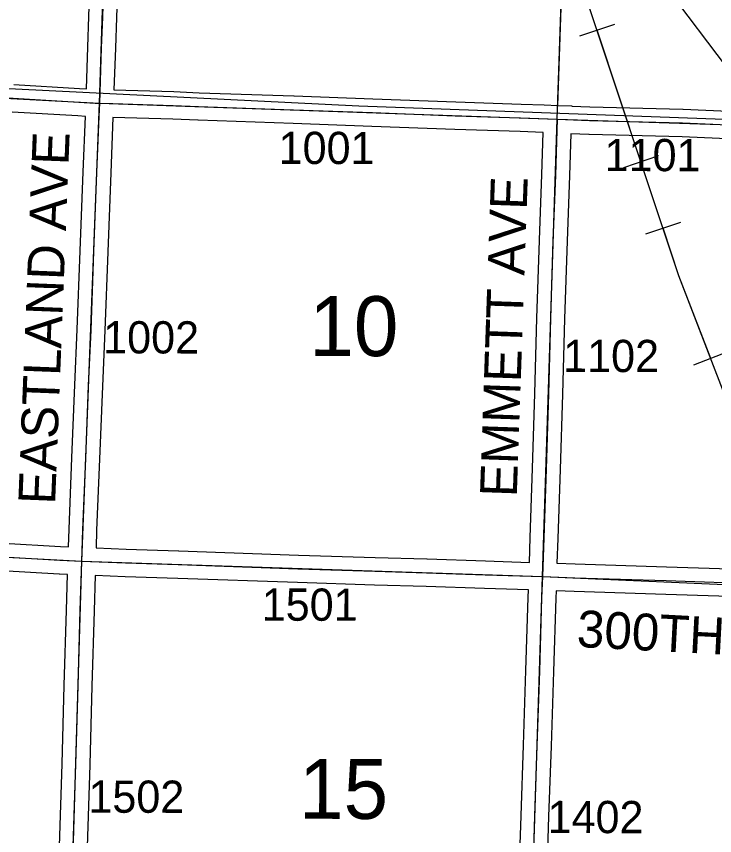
# Model space of a CAD drawing. Extents: x -157.2 to -99.3, y 12.2 to 46.2.
# Drawn here: x -138.133 to -136.617, y 20.323 to 22.102 of the extents above; entities that cross this region are included whole.
import ezdxf

# ---------------------------------------------------------------- set-up
doc = ezdxf.new("R2010")
doc.units = 0
for name, color, linetype in [('tdCoHydroRiver', 7, 'Continuous'), ('tdCoPipe', 7, 'Continuous'), ('tdCoSecRdNmbr', 7, 'Continuous'), ('tdCoSecRdTxt', 7, 'Continuous'), ('tdCoSecRteBand', 7, 'Continuous'), ('tdCoSecRteCL', 7, 'Continuous'), ('tdCoSectLine', 7, 'Continuous'), ('tdCoSectLinePart', 7, 'Continuous'), ('tdCoSectNmbr', 7, 'Continuous'), ('tdCoSurfGravel', 7, 'Continuous')]:
    doc.layers.add(name, color=color, linetype=linetype)

msp = doc.modelspace()

# ---------------------------------------------------------------- linework, layer by layer
at = {"layer": 'tdCoHydroRiver'}
for points in [[(-137.3184, 22.9212), (-136.696, 22.1291), (-136.5293, 21.909), (-136.4972, 21.8748)], [(-139.9196, 22.0213), (-138.8081, 21.9781), (-137.3896, 21.9079), (-136.4972, 21.8748)]]:
    msp.add_lwpolyline(points, dxfattribs=at)
at = {"layer": 'tdCoPipe'}
for p, q in [((-136.8343, 22.0843), (-136.9108, 22.0588)), ((-136.7391, 21.7987), (-136.8154, 21.7732)), ((-136.691, 21.6544), (-136.7675, 21.6289)), ((-136.5882, 21.3735), (-136.6632, 21.3446))]:
    msp.add_line(p, q, dxfattribs=at)
for points in [[(-135.1866, 16.5957), (-135.9454, 19.5928), (-136.6948, 21.5384), (-137.0121, 22.4903), (-136.934, 22.5495), (-137.7242, 24.8933)], [(-136.7773, 21.7859), (-136.8725, 22.0716)], [(-136.6258, 21.3591), (-136.6948, 21.5384), (-136.7293, 21.6417)]]:
    msp.add_lwpolyline(points, dxfattribs=at)
at = {"layer": 'tdCoSecRteBand'}
for points in [[(-137.9815, 21.9447), (-137.9783, 22.0348), (-137.9783, 22.0348), (-137.9783, 22.0349), (-137.9759, 22.1014), (-137.9727, 22.2053), (-137.9727, 22.2054), (-137.9727, 22.2054), (-137.9672, 22.3698), (-137.9631, 22.5327), (-137.963, 22.5329), (-137.963, 22.533), (-137.9566, 22.7009), (-137.9515, 22.8714), (-137.9515, 22.8715), (-137.9515, 22.8716), (-137.9506, 22.8948), (-138.0124, 22.8972), (-138.1918, 22.9029)], [(-137.9127, 22.2035), (-137.9159, 22.0994), (-137.9159, 22.0993), (-137.9159, 22.0992), (-137.9184, 22.0327), (-137.9215, 21.9425), (-137.7918, 21.9386), (-137.7916, 21.9386), (-137.7914, 21.9386), (-137.7368, 21.9361), (-137.5306, 21.9292), (-137.5305, 21.9292), (-137.5304, 21.9292), (-137.3593, 21.9228), (-137.1794, 21.9161), (-137.0376, 21.9115), (-137.0375, 21.9115), (-137.0374, 21.9115), (-136.9872, 21.9095), (-136.9574, 21.9083), (-136.9275, 21.9074), (-136.9275, 21.9071), (-136.9273, 21.9071), (-136.888, 21.9055), (-136.6862, 21.9006), (-136.6859, 21.9006), (-136.6856, 21.9006), (-136.5051, 21.8925)], [(-138.1389, 21.9538), (-137.9962, 21.9455), (-137.9815, 21.9447)], [(-138.0203, 20.9502), (-138.019, 20.9884), (-138.019, 20.9885), (-138.019, 20.9886), (-138.0129, 21.1432), (-138.0129, 21.1432), (-138.0129, 21.1432), (-138.0064, 21.3018), (-138.0064, 21.3018), (-138.0064, 21.3019), (-138.0013, 21.4221), (-137.9951, 21.5927), (-137.9951, 21.5927), (-137.9951, 21.5928), (-137.9884, 21.7641), (-137.9884, 21.7642), (-137.9884, 21.7642), (-137.9835, 21.8847), (-137.9996, 21.8856), (-137.9996, 21.8856), (-137.9997, 21.8856), (-138.1424, 21.8939)], [(-137.0195, 20.9164), (-137.0195, 20.9165), (-137.0176, 20.9704), (-137.0176, 20.9704), (-137.0176, 20.9704), (-137.0125, 21.1201), (-137.0073, 21.2832), (-137.0031, 21.4466), (-137.0031, 21.4467), (-137.0031, 21.4468), (-136.9977, 21.6155), (-136.9977, 21.6156), (-136.9977, 21.6157), (-136.9922, 21.7583), (-136.9894, 21.8495), (-137.0397, 21.8515), (-137.1814, 21.8562), (-137.1814, 21.8562), (-137.1815, 21.8562), (-137.3615, 21.8628), (-137.3615, 21.8628), (-137.3615, 21.8628), (-137.5326, 21.8693), (-137.739, 21.8762), (-137.7392, 21.8762), (-137.7393, 21.8762), (-137.7938, 21.8786), (-137.9236, 21.8825), (-137.9236, 21.8823), (-137.9236, 21.8823), (-137.9285, 21.7618), (-137.9351, 21.5905), (-137.9413, 21.4199), (-137.9413, 21.4198), (-137.9413, 21.4197), (-137.9465, 21.2993), (-137.9529, 21.1408), (-137.9591, 20.9863), (-137.9603, 20.9478), (-137.8951, 20.9452), (-137.7811, 20.9415), (-137.781, 20.9415), (-137.781, 20.9415), (-137.5211, 20.9324), (-137.3542, 20.927), (-137.2419, 20.9238), (-137.2418, 20.9238), (-137.2417, 20.9238), (-137.1147, 20.9196), (-137.0195, 20.9164), (-137.0195, 20.9164)], [(-136.5088, 21.8326), (-136.688, 21.8406), (-136.8896, 21.8456), (-136.8899, 21.8456), (-136.8901, 21.8456), (-136.9294, 21.8471), (-136.9323, 21.7564), (-136.9323, 21.7563), (-136.9323, 21.7562), (-136.9377, 21.6135), (-136.9431, 21.445), (-136.9473, 21.2816), (-136.9473, 21.2815), (-136.9473, 21.2814), (-136.9525, 21.1181), (-136.9525, 21.1181), (-136.9525, 21.118), (-136.9577, 20.9684), (-136.9595, 20.9145), (-136.9199, 20.9132), (-136.7214, 20.9068), (-136.5138, 20.9001)], [(-138.1613, 20.9583), (-138.0373, 20.9509), (-138.0203, 20.9502)], [(-138.04, 20.3006), (-138.0341, 20.4791), (-138.0294, 20.6494), (-138.0294, 20.6494), (-138.0294, 20.6494), (-138.0247, 20.8129), (-138.0247, 20.813), (-138.0247, 20.813), (-138.0222, 20.89), (-138.0222, 20.8902), (-138.0224, 20.8902), (-138.0399, 20.8909), (-138.0402, 20.891), (-138.0405, 20.891), (-138.1648, 20.8984)], [(-137.0421, 20.2207), (-137.0376, 20.3664), (-137.0376, 20.3664), (-137.0376, 20.3665), (-137.0324, 20.5196), (-137.027, 20.6816), (-137.0221, 20.8404), (-137.0221, 20.8404), (-137.0221, 20.8405), (-137.0215, 20.8565), (-137.1167, 20.8596), (-137.1167, 20.8596), (-137.2436, 20.8638), (-137.356, 20.867), (-137.3561, 20.867), (-137.3561, 20.867), (-137.5231, 20.8724), (-137.5231, 20.8724), (-137.5232, 20.8724), (-137.783, 20.8816), (-137.8972, 20.8853), (-137.8973, 20.8853), (-137.8974, 20.8853), (-137.9622, 20.8878), (-137.9647, 20.8112), (-137.9694, 20.6477), (-137.9741, 20.4773), (-137.9741, 20.4773), (-137.9741, 20.4772), (-137.98, 20.2987)], [(-136.516, 20.8401), (-136.7233, 20.8468), (-136.7233, 20.8468), (-136.7233, 20.8468), (-136.9219, 20.8532), (-136.9219, 20.8532), (-136.9219, 20.8532), (-136.9616, 20.8545), (-136.9621, 20.8385), (-136.967, 20.6797), (-136.967, 20.6797), (-136.967, 20.6796), (-136.9725, 20.5176), (-136.9725, 20.5176), (-136.9725, 20.5176), (-136.9776, 20.3645), (-136.9821, 20.2188)]]:
    msp.add_lwpolyline(points, dxfattribs=at)
at = {"layer": 'tdCoSecRteCL'}
for points in [[(-137.9525, 21.9133), (-137.9484, 22.0338), (-137.9459, 22.1003), (-137.9427, 22.2044), (-137.9373, 22.3689), (-137.9331, 22.5319), (-137.9267, 22.6998), (-137.9215, 22.8705), (-137.9196, 22.9236)], [(-138.944, 21.9655), (-138.8529, 21.9616), (-138.6549, 21.951), (-138.4736, 21.9409), (-138.3118, 21.9333), (-138.1407, 21.9239), (-137.9979, 21.9155), (-137.9621, 21.9135), (-137.9525, 21.9133)], [(-137.9913, 20.919), (-137.989, 20.9874), (-137.9829, 21.142), (-137.9765, 21.3006), (-137.9713, 21.4209), (-137.9651, 21.5916), (-137.9585, 21.763), (-137.9535, 21.8841), (-137.9525, 21.9133)], [(-137.9525, 21.9133), (-137.9242, 21.9126), (-137.7927, 21.9086), (-137.738, 21.9061), (-137.5316, 21.8992), (-137.3604, 21.8928), (-137.1804, 21.8862), (-137.0386, 21.8815), (-136.9585, 21.8783)], [(-136.9905, 20.8855), (-136.9877, 20.9694), (-136.9825, 21.1191), (-136.9773, 21.2823), (-136.9731, 21.4458), (-136.9677, 21.6145), (-136.9623, 21.7573), (-136.9585, 21.8783)], [(-136.9585, 21.8783), (-136.8889, 21.8756), (-136.6869, 21.8706), (-136.5064, 21.8625), (-136.4881, 21.8604)], [(-139.9768, 21.0049), (-139.8523, 21.0003), (-139.6521, 20.9937), (-139.4856, 20.9882), (-139.3352, 20.9833), (-139.1862, 20.9781), (-138.9823, 20.9715), (-138.8819, 20.9673), (-138.7672, 20.9621), (-138.6733, 20.9564), (-138.4942, 20.9471), (-138.3371, 20.9382), (-138.163, 20.9283), (-138.0388, 20.9209), (-137.9913, 20.919)], [(-138.0208, 19.9219), (-138.0191, 19.9813), (-138.0147, 20.1378), (-138.01, 20.2996), (-138.0041, 20.4782), (-137.9994, 20.6486), (-137.9947, 20.8121), (-137.9913, 20.919)], [(-137.9913, 20.919), (-137.8962, 20.9152), (-137.782, 20.9115), (-137.5221, 20.9024), (-137.3552, 20.897), (-137.2427, 20.8938), (-137.1157, 20.8896), (-136.9905, 20.8855)], [(-137.0226, 19.8814), (-137.0209, 19.9245), (-137.0165, 20.0932), (-137.0121, 20.2197), (-137.0076, 20.3655), (-137.0025, 20.5186), (-136.997, 20.6806), (-136.9921, 20.8394), (-136.9905, 20.8855)], [(-136.9905, 20.8855), (-136.9209, 20.8832), (-136.7224, 20.8768), (-136.5147, 20.8701), (-136.3128, 20.8595), (-136.1897, 20.8524), (-136.0403, 20.8445), (-136.0017, 20.8423)]]:
    msp.add_lwpolyline(points, dxfattribs=at)
at = {"layer": 'tdCoSectLine'}
for points in [[(-137.9529, 21.9133), (-137.92, 22.9236)], [(-136.9588, 21.8783), (-136.9243, 22.8946)], [(-138.9444, 21.9655), (-137.9529, 21.9133)], [(-137.9916, 20.919), (-137.9529, 21.9133)], [(-137.9529, 21.9133), (-136.9588, 21.8783)], [(-136.9909, 20.8855), (-136.9588, 21.8783)], [(-136.9588, 21.8783), (-135.9632, 21.8462)], [(-138.9864, 20.9716), (-137.9916, 20.919)], [(-138.0212, 19.9219), (-137.9916, 20.919)], [(-137.9916, 20.919), (-136.9909, 20.8855)], [(-137.023, 19.8814), (-136.9909, 20.8855)], [(-136.9909, 20.8855), (-136.0021, 20.8423)]]:
    msp.add_lwpolyline(points, dxfattribs=at)
at = {"layer": 'tdCoSectLinePart'}
msp.add_lwpolyline([(-136.9578, 21.908), (-136.9253, 22.8646)], dxfattribs=at)
at = {"layer": 'tdCoSurfGravel'}
for points in [[(-137.9525, 21.9133), (-137.9484, 22.0338), (-137.9459, 22.1003), (-137.9427, 22.2044), (-137.9373, 22.3689), (-137.9331, 22.5319), (-137.9267, 22.6998), (-137.9215, 22.8705), (-137.9196, 22.9236)], [(-140.932, 22.0454), (-140.932, 22.0454), (-140.9034, 22.0447), (-140.715, 22.0376), (-140.5185, 22.0287), (-140.3518, 22.0208), (-140.1274, 22.0105), (-139.9823, 22.0038), (-139.9442, 22.0015), (-139.8852, 21.9979), (-139.7158, 21.9927), (-139.5256, 21.9873), (-139.4139, 21.9828), (-139.2581, 21.9779), (-139.0401, 21.9695), (-138.944, 21.9655), (-138.8529, 21.9616), (-138.6549, 21.951), (-138.4736, 21.9409), (-138.3118, 21.9333), (-138.1407, 21.9239), (-137.9979, 21.9155), (-137.9621, 21.9135), (-137.9525, 21.9133)], [(-138.0501, 18.9374), (-138.0482, 18.9975), (-138.0455, 19.0774), (-138.0403, 19.2501), (-138.0354, 19.4289), (-138.0297, 19.579), (-138.0273, 19.7117), (-138.0238, 19.8187), (-138.0208, 19.9219), (-138.0191, 19.9813), (-138.0147, 20.1378), (-138.01, 20.2996), (-138.0041, 20.4782), (-137.9994, 20.6486), (-137.9947, 20.8121), (-137.9913, 20.919), (-137.989, 20.9874), (-137.9829, 21.142), (-137.9765, 21.3006), (-137.9713, 21.4209), (-137.9651, 21.5916), (-137.9585, 21.763), (-137.9535, 21.8841), (-137.9525, 21.9133)], [(-137.9525, 21.9133), (-137.9242, 21.9126), (-137.7927, 21.9086), (-137.738, 21.9061), (-137.5316, 21.8992), (-137.3604, 21.8928), (-137.1804, 21.8862), (-137.0386, 21.8815), (-136.9585, 21.8783)], [(-136.9905, 20.8855), (-136.9877, 20.9694), (-136.9825, 21.1191), (-136.9773, 21.2823), (-136.9731, 21.4458), (-136.9677, 21.6145), (-136.9623, 21.7573), (-136.9585, 21.8783)], [(-136.9585, 21.8783), (-136.8889, 21.8756), (-136.6869, 21.8706), (-136.5064, 21.8625), (-136.4881, 21.8604)], [(-140.9638, 21.0502), (-140.9374, 21.0487), (-140.7973, 21.042), (-140.708, 21.0376), (-140.4839, 21.027), (-140.2639, 21.0173), (-140.0937, 21.0092), (-139.9768, 21.0049), (-139.8523, 21.0003), (-139.6521, 20.9937), (-139.4856, 20.9882), (-139.3352, 20.9833), (-139.1862, 20.9781), (-138.9823, 20.9715), (-138.8819, 20.9673), (-138.7672, 20.9621), (-138.6733, 20.9564), (-138.4942, 20.9471), (-138.3371, 20.9382), (-138.163, 20.9283), (-138.0388, 20.9209), (-137.9913, 20.919)], [(-137.9913, 20.919), (-137.8962, 20.9152), (-137.782, 20.9115), (-137.5221, 20.9024), (-137.3552, 20.897), (-137.2427, 20.8938), (-137.1157, 20.8896), (-136.9905, 20.8855), (-136.9209, 20.8832), (-136.7224, 20.8768), (-136.5147, 20.8701), (-136.3128, 20.8595), (-136.1897, 20.8524), (-136.0403, 20.8445), (-136.0017, 20.8423)], [(-137.0226, 19.8814), (-137.0209, 19.9245), (-137.0165, 20.0932), (-137.0121, 20.2197), (-137.0076, 20.3655), (-137.0025, 20.5186), (-136.997, 20.6806), (-136.9921, 20.8394), (-136.9905, 20.8855), (-136.9905, 20.8855)]]:
    msp.add_lwpolyline(points, dxfattribs=at)

# ---------------------------------------------------------------- texts
at = {"layer": 'tdCoSecRdNmbr'}
for s, rotation, p in [('1001', 359.8958, (-137.564, 21.7814)), ('1101', 359.8964, (-136.8561, 21.7659)), ('1002', 359.8955, (-137.945, 21.3702)), ('1102', 359.8962, (-136.9462, 21.3298)), ('1501', 359.8958, (-137.6007, 20.7899)), ('1502', 359.8955, (-137.9771, 20.373)), ('1402', 359.8963, (-136.98, 20.3288))]:
    msp.add_text(s, height=0.07, rotation=rotation, dxfattribs=at).set_placement(p)
at = {"layer": 'tdCoSecRdTxt'}
for s, rotation, p in [('EASTLAND AVE', 87.7474, (-138.0494, 21.0413)), ('EMMETT AVE', 88.0201, (-137.0469, 21.0575)), ('300TH ST', 356.996, (-136.9177, 20.733))]:
    msp.add_text(s, height=0.08, rotation=rotation, dxfattribs=at).set_placement(p)
at = {"layer": 'tdCoSectNmbr'}
for s, p in [('10', (-137.4974, 21.3645)), ('15', (-137.5197, 20.3598))]:
    msp.add_text(s, height=0.13, rotation=359.8958, dxfattribs=at).set_placement(p)

doc.saveas('drawing.dxf')
